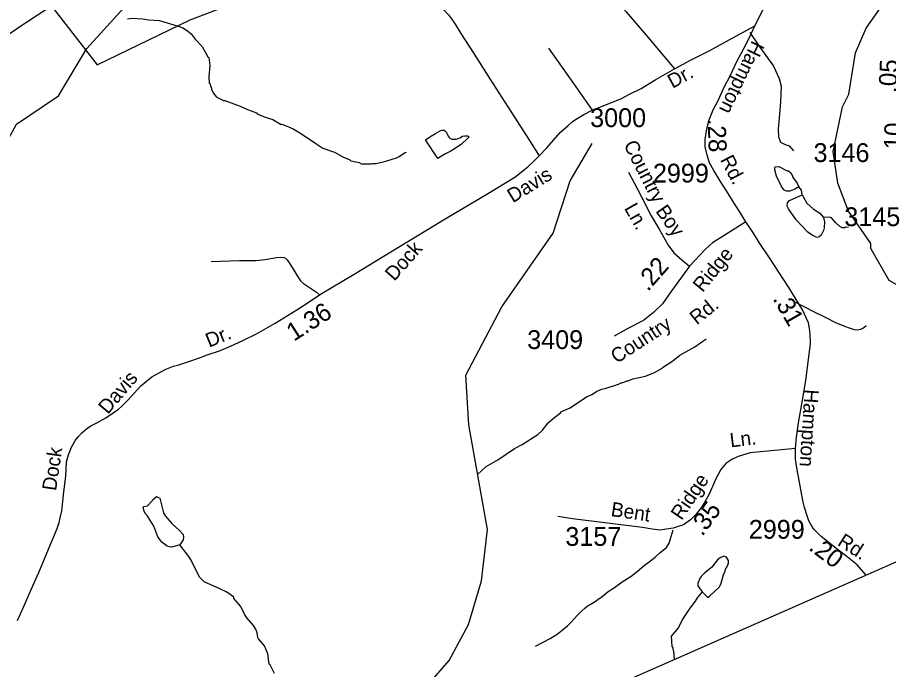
# Model space of a CAD drawing. Extents: x 1547597 to 1699558, y 810033 to 920809.
# Drawn here: x 1589376 to 1595166, y 814598 to 818935 of the extents above; entities that cross this region are included whole.
import ezdxf

# ---------------------------------------------------------------- set-up
doc = ezdxf.new("R2010")
doc.units = 0
for name, color, linetype in [('Exist Boundary Political City Limit New', 7, 'Continuous'), ('Exist Boundary Political CountyLine', 7, 'Continuous'), ('Exist Hydrographic Creek Single Shore', 7, 'Continuous'), ('Exist Hydrographic Misc Water Feature', 7, 'Continuous'), ('Exist Road Non-System Type 51', 7, 'Continuous'), ('Exist Road Non-System Type 51 Label', 7, 'Continuous'), ('Exist Road Secondary Mileage Hundredths English Label', 7, 'Continuous'), ('Exist Road Secondary Type 51 Attributed', 7, 'Continuous'), ('Exist Road Secondary Type 51 Label', 7, 'Continuous'), ('Exist Road Secondary Type 51 Number Label', 7, 'Continuous'), ('Exist Utilities Electrical Transmission Line', 7, 'Continuous'), ('Map Preparation Boundary City Limit Buffer Line', 7, 'Continuous')]:
    doc.layers.add(name, color=color, linetype=linetype)

msp = doc.modelspace()

# ---------------------------------------------------------------- linework, layer by layer
at = {"layer": 'Exist Boundary Political City Limit New'}
msp.add_line((1589907.2, 818618.7), (1590523.5, 818917.8), dxfattribs=at)
for points in [[(1590523.5, 818917.8), (1591013.7, 819108.1), (1591083.8, 819339.1), (1591041.8, 819543), (1590901.7, 819678.9), (1590775.6, 819719.7), (1590523.5, 819733.3), (1590369.4, 819733.3), (1590229.3, 819828.4), (1590131.3, 820141), (1590229.3, 820548.8), (1590453.5, 820644), (1590635.5, 820603.2), (1590873.7, 820535.2), (1591111.8, 821119.7), (1591574, 821310), (1592148.3, 821609), (1592778.7, 821962.4), (1593339, 822288.6), (1593801.2, 822587.6), (1594445.6, 823022.6), (1595159.9, 823742.9), (1596126.5, 824626.4)], [(1589505.1, 819137.2), (1589907.2, 818618.7)]]:
    msp.add_lwpolyline(points, dxfattribs=at)
at = {"layer": 'Exist Boundary Political CountyLine'}
msp.add_lwpolyline([(1587438.5, 811881.3), (1587925.9, 812095.3), (1588566.5, 812374.7), (1589263.6, 812687.4), (1590109.5, 813059.7), (1590806.5, 813364.4), (1591554.1, 813702), (1592251, 814008.7), (1592815, 814257.6), (1593254.5, 814449.6), (1606492.6, 820282.1), (1613860.9, 820194.5)], dxfattribs=at)
at = {"layer": 'Exist Hydrographic Creek Single Shore'}
for points in [[(1595845.9, 815591.3), (1595797.7, 815614.3), (1595776.5, 815699.4), (1595737.8, 815817.4), (1595706.8, 815898.7), (1595649.8, 816063.1), (1595557.6, 816281.4), (1595485.7, 816489.7), (1595425.6, 816966.9), (1595302.6, 817110.6), (1595169.6, 817185.5), (1595047.6, 817398), (1595048.6, 817430.9), (1594900.6, 817647.2), (1594828.6, 817832.4), (1594797.6, 818043.2), (1594859.6, 818340.7), (1594902.6, 818425.1), (1594947.6, 818700), (1595016.6, 818862.7), (1595382.6, 819383.8)], [(1587784.5, 816330.6), (1587985.6, 816379), (1588156.6, 816684.2), (1588227.5, 817027.4), (1588305.6, 817199.8), (1588373.5, 817273.9), (1588558.6, 817371.9), (1588659.6, 817468.3), (1588728.6, 817595), (1588863.6, 817733.4), (1589056.6, 817857.5), (1589302.6, 818102), (1589370.6, 818225.4), (1589648.5, 818413.4), (1589836.6, 818728), (1590107.5, 819024.5)]]:
    msp.add_lwpolyline(points, dxfattribs=at)
at = {"layer": 'Exist Hydrographic Misc Water Feature'}
for points in [[(1590107.3, 818924.4), (1590133.5, 818929.6), (1590209.4, 818926.4), (1590249.4, 818918.2), (1590321.3, 818913.5), (1590444.7, 818877.3), (1590476.6, 818865.2), (1590506.5, 818846.5), (1590530.1, 818826.4), (1590557.6, 818789.7), (1590604.8, 818741.1), (1590641.8, 818672.3), (1590647.9, 818668), (1590655, 818614.6), (1590648, 818540), (1590651.4, 818498.1), (1590657.3, 818493.9), (1590659, 818479.9), (1590666.9, 818464.2), (1590666.7, 818456), (1590678.4, 818431.9), (1590698, 818407.7), (1590745.7, 818383), (1590753.7, 818382.8), (1590857.2, 818345.4), (1590894.9, 818326.6), (1590964.6, 818299.7), (1590970.6, 818293.9), (1591022.3, 818272.3), (1591074.1, 818255.7), (1591129.6, 818223.4), (1591135.6, 818224.9), (1591209.2, 818193.9), (1591264.8, 818161.5), (1591359.9, 818095.6), (1591405.4, 818065.1), (1591483, 818038.1), (1591538.6, 818007.5), (1591586.4, 817986.8), (1591592.2, 817980.1), (1591648.2, 817969.1), (1591664.1, 817961.4), (1591728.1, 817960.1), (1591736.2, 817964), (1591760.2, 817963.6), (1591824.2, 817978.7), (1591896.7, 818001.8), (1591912.9, 818009.7), (1591949.1, 818035.2), (1591961.3, 818039.1)], [(1592170.7, 817996.3), (1592088.6, 818121.1), (1592116.9, 818141), (1592155.2, 818162.4), (1592185.5, 818179.8), (1592197.5, 818185.3), (1592205.5, 818185.1), (1592211.5, 818185.9), (1592219.4, 818179.1), (1592225.4, 818173.2), (1592233.1, 818160.8), (1592239, 818145.1), (1592244.7, 818136.7), (1592250.8, 818130.9), (1592264.6, 818124.9), (1592276.7, 818124.6), (1592292.8, 818125.9), (1592316.9, 818133.7), (1592334.9, 818144), (1592351, 818147.7), (1592359, 818147.6), (1592367, 818147.4), (1592373, 818144.8), (1592377, 818140.6), (1592376.9, 818137.4), (1592366.7, 818129.4), (1592328.2, 818091.6), (1592291.8, 818068.5), (1592253.5, 818043), (1592221.2, 818027.2), (1592195, 818011.4), (1592170.7, 817996.3)], [(1591333.6, 813602.4), (1591363.6, 813655), (1591424.6, 813837.6), (1591720.6, 814097.5), (1591788.6, 814171.6), (1591998.5, 814321.6), (1592109.6, 814503.2), (1592245.6, 814658), (1592373.6, 814898.3), (1592461.5, 815188.7), (1592499.6, 815529.4), (1592376.6, 816224.4), (1592356.6, 816556.4), (1592596.6, 817011.1), (1592936.5, 817499.9), (1593050.6, 817848.8), (1593195.6, 818095.3)], [(1594569.8, 817808.1), (1594543.2, 817791.8), (1594511, 817778.4), (1594486.9, 817778.8), (1594471.2, 817787.1), (1594451.6, 817815.4), (1594420.6, 817879.9), (1594409.3, 817920.1), (1594409.6, 817936), (1594415.7, 817941.9), (1594437.7, 817943.6), (1594493.2, 817914.6), (1594501.3, 817914.5), (1594517.1, 817902.2), (1594528.7, 817882), (1594528.6, 817874), (1594557.9, 817833.5), (1594569.8, 817808.1)], [(1594591.6, 817756), (1594587.1, 817785), (1594569.8, 817808.1)], [(1594733.8, 817603.5), (1594739.7, 817574.5), (1594739, 817534.6), (1594734.8, 817518.7), (1594718.1, 817487), (1594704, 817475.2), (1594689.9, 817471.5), (1594658.2, 817486.1), (1594630.5, 817506.5), (1594551.8, 817587.8), (1594501.1, 817662.7), (1594493.3, 817678.8), (1594493.7, 817702.8), (1594508, 817716.5), (1594591.6, 817756)], [(1594591.6, 817756), (1594623.7, 817700.4), (1594665, 817661.7), (1594708.6, 817633), (1594733.8, 817603.5)], [(1594900, 817537), (1594883.1, 817540), (1594875, 817536.1), (1594859, 817536.4), (1594843.1, 817544.7), (1594815.5, 817569.2), (1594786.1, 817601.7), (1594772.2, 817605.9), (1594733.8, 817603.5)], [(1593283.1, 816467.1), (1593370.3, 816496.5), (1593394.5, 816507.6), (1593402.5, 816507.2), (1593426.6, 816518.3), (1593434.6, 816517.9), (1593466.7, 816532.3), (1593550.8, 816547.9), (1593611, 816572.9), (1593660.9, 816601.1), (1593663.4, 816606.6), (1593732.2, 816651.3), (1593778.8, 816688.4), (1593877.7, 816744.6), (1593954.6, 816797.2)], [(1592434.5, 815895), (1592491.1, 815948), (1592569.8, 815993.2), (1592679, 816068.1), (1592731.5, 816094.9), (1592834.3, 816161.8), (1592866.9, 816190.7), (1592903.6, 816238.4), (1592936, 816268.1), (1592986.7, 816305.6), (1592988.6, 816311.3), (1593049, 816338.8), (1593158.2, 816411.3), (1593194.4, 816426.1), (1593224.7, 816446), (1593259, 816461.8), (1593283.1, 816467.1)], [(1590454.8, 815428), (1590402.6, 815412.6), (1590386.6, 815412.9), (1590370.5, 815419), (1590335, 815445.1), (1590309.4, 815480.1), (1590282.5, 815550.4), (1590237.7, 815622.7), (1590225.8, 815635.3), (1590217.9, 815651.1), (1590212.2, 815674.9), (1590216.4, 815681.4), (1590240.5, 815686.7), (1590248.4, 815693.1), (1590283.2, 815734.3), (1590301.3, 815747.8), (1590323.3, 815737.5), (1590347.8, 815641), (1590361.4, 815616.9), (1590402.9, 815568.5), (1590454.1, 815521.5), (1590477.8, 815495.6), (1590479.4, 815477.5), (1590477.3, 815461.1), (1590454.8, 815428)], [(1591084.5, 814572.4), (1591055.3, 814628.8), (1591049.5, 814633), (1591040.4, 814701.3), (1591017.3, 814755.1), (1590978, 814801.8), (1590974.1, 814810.1), (1590970.4, 814842.2), (1590960.9, 814866.2), (1590945.2, 814891.9), (1590901.8, 814941.3), (1590886.3, 814967), (1590860.9, 815017.6), (1590815.6, 815070.2), (1590814, 815078.4), (1590768.2, 815111.4), (1590720.8, 815135.3), (1590617.2, 815180.9), (1590593.5, 815205.2), (1590585.6, 815211.9), (1590531.3, 815324.6), (1590515.6, 815348.8), (1590454.8, 815428)], [(1593928.2, 815114.9), (1593954.2, 815088.7), (1593965.8, 815077.1), (1593978.2, 815088.3), (1594041.2, 815145.1), (1594051.5, 815164.9), (1594068.5, 815228.5), (1594080.9, 815252.3), (1594081, 815260.3), (1594097.7, 815292), (1594101.9, 815307.9), (1594102.2, 815323.9), (1594088.5, 815346.1), (1594070.6, 815352.4), (1594046.4, 815340.9), (1594030.2, 815327.2), (1593991.3, 815277.9), (1593944.7, 815240.7), (1593920.4, 815217.2), (1593914.1, 815207.3), (1593899.6, 815171.6), (1593899.3, 815155.6), (1593928.2, 815114.9)], [(1593928.2, 815114.9), (1593894, 815075.8), (1593881.6, 815052), (1593844.8, 815006.8), (1593795.6, 814933.7), (1593770.7, 814878.2), (1593721.7, 814819.1), (1593726.6, 814751.1), (1593732.5, 814743), (1593732.3, 814731), (1593736.1, 814722.9), (1593741.9, 814664.3)]]:
    msp.add_lwpolyline(points, dxfattribs=at)
at = {"layer": 'Exist Road Non-System Type 51'}
for points in [[(1592562.9, 819980.6), (1592582.2, 819948), (1592755, 819745.3), (1592979, 819491.6), (1593202.8, 819230), (1593318.9, 819092.1), (1593423.3, 818972.9), (1593555.4, 818817.4), (1593671.9, 818678.1), (1593743, 818593.4)], [(1591641, 819159.5), (1591754.9, 819157.6), (1591849, 819152), (1591924.6, 819141), (1591980.4, 819128), (1592032.2, 819107.3), (1592087.7, 819076.3), (1592135.3, 819045.5), (1592172.8, 819016.8), (1592208.4, 818988.5), (1592241.5, 818953), (1592260.3, 818926.1), (1592286.5, 818889.1), (1592324, 818828.3), (1592405.7, 818701.2), (1592516.8, 818527.3), (1592635.7, 818339.4), (1592780.3, 818116.9), (1592844.4, 818014.8)], [(1594243.5, 818835.2), (1594300.6, 818752.6), (1594400.6, 818610.1), (1594440, 818528.2), (1594452.1, 818478.2), (1594449.1, 818370.6), (1594440, 818268), (1594432.4, 818193.7), (1594433.9, 818140.7), (1594449.1, 818104.3), (1594479.4, 818089.1), (1594506.6, 818080), (1594533.9, 818048.2)], [(1592906.3, 818730.8), (1593072.5, 818494.4), (1593195.7, 818318.2)], [(1593437.3, 817905.1), (1593476.5, 817834.6), (1593523.4, 817742), (1593588.1, 817615.1), (1593640.5, 817525.5), (1593700.8, 817420.7), (1593738.1, 817368.3), (1593791.8, 817323.2), (1593842.7, 817279.9)], [(1590663.1, 817311.5), (1590853, 817318.5), (1590963.3, 817318.6), (1591023.2, 817325.6), (1591097.3, 817338.5), (1591124.6, 817340.6), (1591147.5, 817337.5), (1591158.6, 817333), (1591169.2, 817323.3), (1591191.8, 817288.7), (1591227.7, 817232.5), (1591245.2, 817202.3), (1591257.6, 817183.6), (1591278.6, 817165.5), (1591317.4, 817138.1), (1591363.8, 817108.3), (1591384.9, 817090.9)], [(1594548.7, 817041.4), (1594662.6, 816981.2), (1594750.2, 816938.2), (1594813.7, 816905.5), (1594873.5, 816880.9), (1594911.2, 816868.5), (1594937.1, 816860.2), (1594957, 816858), (1594981.1, 816861.7), (1594999.3, 816869.5), (1595017.4, 816885.1)], [(1593262.7, 815083.2), (1593303.7, 815117.3), (1593344.2, 815143.5), (1593396.6, 815181.6), (1593456.1, 815219.7), (1593496.6, 815253.1), (1593541.9, 815288.8), (1593575.2, 815315), (1593615.7, 815346), (1593649, 815377), (1593689.5, 815410.3), (1593708.5, 815438.9), (1593734.7, 815527.1)], [(1592819.5, 814754.4), (1592916.3, 814804.9), (1592962.9, 814834.2), (1592997.5, 814859.4), (1593032, 814888.9), (1593058.4, 814916.3), (1593097, 814957.9), (1593127.5, 814989.4), (1593147.9, 815007), (1593163.9, 815018.9), (1593204.5, 815044.3), (1593262.7, 815083.2)]]:
    msp.add_lwpolyline(points, dxfattribs=at)
at = {"layer": 'Exist Road Secondary Type 51 Attributed'}
for points in [[(1594277.7, 818877.9), (1594312.7, 818947.8), (1594486.2, 819297.1), (1594532.4, 819391.7), (1594549.3, 819439.1), (1594564.5, 819482.4), (1594574.6, 819526.4), (1594585.9, 819570.3), (1594590.4, 819661.6), (1594592.1, 819869.5), (1594596, 819963.6), (1594610.7, 820024.4), (1594625, 820067.2), (1594632, 820088.3), (1594654.6, 820132.6), (1594678.9, 820176), (1594702.5, 820214.3), (1594726.2, 820249.2)], [(1589376, 814924.3), (1589416.2, 815011.7), (1589466.8, 815130.5), (1589517.4, 815244), (1589582, 815397.4), (1589639.7, 815535.5), (1589653.6, 815575.7), (1589660.6, 815607.1), (1589671.1, 815654.3), (1589685.1, 815780.1), (1589697.3, 815883.2), (1589702.5, 815979.3), (1589715, 816025.9), (1589735.2, 816076.5), (1589762.6, 816124.1), (1589781.4, 816148.7), (1589804.4, 816173.2), (1589834.8, 816197.8), (1589863.6, 816218), (1589904, 816239.7), (1589963.2, 816272.9), (1590012.2, 816304.6), (1590046.9, 816330.6), (1590068.5, 816347.9), (1590108.9, 816388.4), (1590195.5, 816485.1), (1590269.1, 816544.3), (1590313.8, 816568.9), (1590358.6, 816593.4), (1590412.7, 816614.6), (1590448.7, 816625.4), (1590509.8, 816645.2), (1590585.3, 816670.3), (1590637.4, 816690.1), (1590718.3, 816717.1), (1590792.5, 816749.5), (1590874.6, 816787.2), (1590966.3, 816830.4), (1591090.3, 816902.3), (1591232.3, 816990.5), (1591327.6, 817051.6), (1591390.5, 817094.8), (1591614.5, 817228.4), (1591909.2, 817406.5), (1592220.2, 817595.3), (1592496.1, 817759.5), (1592682.4, 817872), (1592769.1, 817941.1), (1592809.3, 817978.1), (1592844.6, 818015), (1592894.4, 818068.1), (1592984.4, 818169.3), (1593035.8, 818215.9), (1593066.3, 818243.2), (1593096.7, 818261.8), (1593141.2, 818289.1), (1593195.7, 818318.2), (1593386.8, 818393.6), (1593445, 818424.8), (1593521.4, 818461.9), (1593620.1, 818522.7), (1593743, 818593.4), (1593849.6, 818650.1), (1593978.2, 818714.5), (1594127.1, 818797), (1594277.7, 818877.9)], [(1594218, 817575.4), (1594175.2, 817644.2), (1594139.1, 817700.5), (1594089, 817782.2), (1594048.4, 817843), (1594003.9, 817916.8), (1593975.8, 817967.5), (1593960, 818018.2), (1593947.6, 818074.6), (1593946.5, 818121.9), (1593958.3, 818194.6), (1593973, 818254.3), (1594001.1, 818320.8), (1594035.5, 818386.7), (1594071.5, 818465.6), (1594116.1, 818550.6), (1594156.6, 818637.4), (1594188.2, 818698.2), (1594216.9, 818751.7), (1594254.1, 818826.1), (1594277.7, 818877.9)], [(1594218, 817575.4), (1594085, 817490), (1593997, 817435.9), (1593947.6, 817391.1), (1593842.7, 817279.9), (1593719.3, 817110.9), (1593663.7, 817029), (1593603.5, 816973.4), (1593537.2, 816919.4), (1593432.3, 816866.8), (1593341.5, 816814.6)], [(1594548.2, 816067.8), (1594554.9, 816143.3), (1594568.4, 816238), (1594591, 816375.4), (1594615.8, 816519.7), (1594637.7, 816694.9), (1594646.7, 816763.6), (1594646.2, 816829.5), (1594641.7, 816866.7), (1594633.8, 816902.8), (1594593.8, 816991.2), (1594503.1, 817138.2), (1594436.6, 817239.7), (1594375.8, 817335.4), (1594306.5, 817438.5), (1594269.3, 817499.4), (1594218, 817575.4)], [(1594548.2, 816067.8), (1594247.3, 816039.7), (1594166.8, 816015.4), (1594125.1, 815994), (1594085.6, 815968.1), (1594051.8, 815928.7), (1594015.8, 815861.1), (1593973.5, 815764.7), (1593952.1, 815724.2), (1593920.5, 815672.4), (1593884.8, 815629.5), (1593849, 815593.8), (1593803.8, 815560.4), (1593775.2, 815551.8), (1593734.6, 815538.3), (1593646.8, 815525.9), (1593596.1, 815530.4), (1593530.7, 815541.6), (1593065.4, 815600.6), (1592967.3, 815614.9)], [(1595017.7, 815226.4), (1594956.6, 815294.3), (1594880, 815356.3), (1594816.1, 815406.2), (1594717.3, 815482.1), (1594669.8, 815530.4), (1594655.2, 815556.3), (1594636, 815587.8), (1594624.8, 815619.4), (1594607.9, 815674.6), (1594597.7, 815711.8), (1594566.7, 815879.1), (1594557.7, 815939.9), (1594548.7, 815996.3), (1594548.2, 816067.8)]]:
    msp.add_lwpolyline(points, dxfattribs=at)
at = {"layer": 'Exist Utilities Electrical Transmission Line'}
msp.add_lwpolyline([(1589955.3, 819241.7), (1589391.9, 818871.1), (1588908.8, 818538.1), (1588432, 818236.2), (1587850.4, 817847.7), (1587387.4, 817534.1), (1587310.4, 817465.2), (1587191.7, 817138.1), (1586963.4, 816466.1), (1586708.3, 815704.7), (1586492.5, 815070.3), (1586461.3, 814961.9)], dxfattribs=at)
at = {"layer": 'Map Preparation Boundary City Limit Buffer Line'}
msp.add_line((1589907.2, 818618.7), (1590523.5, 818917.8), dxfattribs=at)
for points in [[(1590523.5, 818917.8), (1591013.7, 819108.1), (1591083.8, 819339.1), (1591041.8, 819543), (1590901.7, 819678.9), (1590775.6, 819719.7), (1590523.5, 819733.3), (1590369.4, 819733.3), (1590229.3, 819828.4), (1590131.3, 820141), (1590229.3, 820548.8), (1590453.5, 820644), (1590635.5, 820603.2), (1590873.7, 820535.2), (1591111.8, 821119.7), (1591574, 821310), (1592148.3, 821609), (1592778.7, 821962.4), (1593339, 822288.6), (1593801.2, 822587.6), (1594445.6, 823022.6), (1595159.9, 823742.9), (1596126.5, 824626.4)], [(1589505.1, 819137.2), (1589907.2, 818618.7)]]:
    msp.add_lwpolyline(points, dxfattribs=at)

# ---------------------------------------------------------------- texts
at = {"layer": 'Exist Road Non-System Type 51 Label'}
for s, rotation, p in [('Country', 296.88327, (1593402.8, 818088.8)), ('Ln.', 299.62633, (1593406.4, 817666.2)), ('Boy', 305.00045, (1593614.3, 817646.8))]:
    msp.add_text(s, height=95, rotation=rotation, dxfattribs=at).set_placement(p)
at = {"layer": 'Exist Road Secondary Mileage Hundredths English Label'}
for s, rotation, p in [('.05', 87.29944, (1595219, 818430.6)), ('.28', 272.04898, (1593963.6, 818259)), ('.10', 88.34575, (1595253.4, 818010.9)), ('.22', 48.70686, (1593566.6, 817107.5)), ('1.36', 32.69681, (1591213.7, 816777.4)), ('.31', 300.14383, (1594393.5, 817064)), ('.35', 53.90587, (1593928, 815478.7)), ('.20', 323.14344, (1594629.5, 815398.4))]:
    msp.add_text(s, height=120, rotation=rotation, dxfattribs=at).set_placement(p)
at = {"layer": 'Exist Road Secondary Type 51 Label'}
for s, rotation, p in [('Hampton', 244.25837, (1594260.7, 818786.5)), ('Dr.', 28.9599, (1593730.4, 818459.6)), ('Rd.', 297.64828, (1594044.4, 817988.3)), ('Davis', 31.65233, (1592668.8, 817698.4)), ('Dock', 48.52648, (1591881.3, 817176.4)), ('Ridge', 50.75505, (1593930.4, 817101.5)), ('Rd.', 38.6096, (1593891.8, 816886.1)), ('Country', 33.03104, (1593358.9, 816630)), ('Dr.', 22.00944, (1590650, 816738)), ('Davis', 49.82421, (1589977.2, 816290.4)), ('Hampton', 266.32278, (1594608.4, 816463.7)), ('Ln.', 6.74338, (1594116.8, 816075.3)), ('Dock', 81.71403, (1589633, 815782.8)), ('Ridge', 55.77729, (1593790.1, 815585.5)), ('Bent', 351.59878, (1593316.5, 815619.4)), ('Rd.', 327.64857, (1594820.7, 815428.4))]:
    msp.add_text(s, height=95, rotation=rotation, dxfattribs=at).set_placement(p)
at = {"layer": 'Exist Road Secondary Type 51 Number Label'}
for s, p in [('3000', (1593182.9, 818205.5)), ('3146', (1594667.7, 817973.1)), ('2999', (1593600, 817836.8)), ('3145', (1594872.4, 817546.7)), ('3409', (1592764.4, 816729.5)), ('2999', (1594237.4, 815467.9)), ('3157', (1593018.1, 815420.5))]:
    msp.add_text(s, height=125, dxfattribs=at).set_placement(p)

doc.saveas('drawing.dxf')
